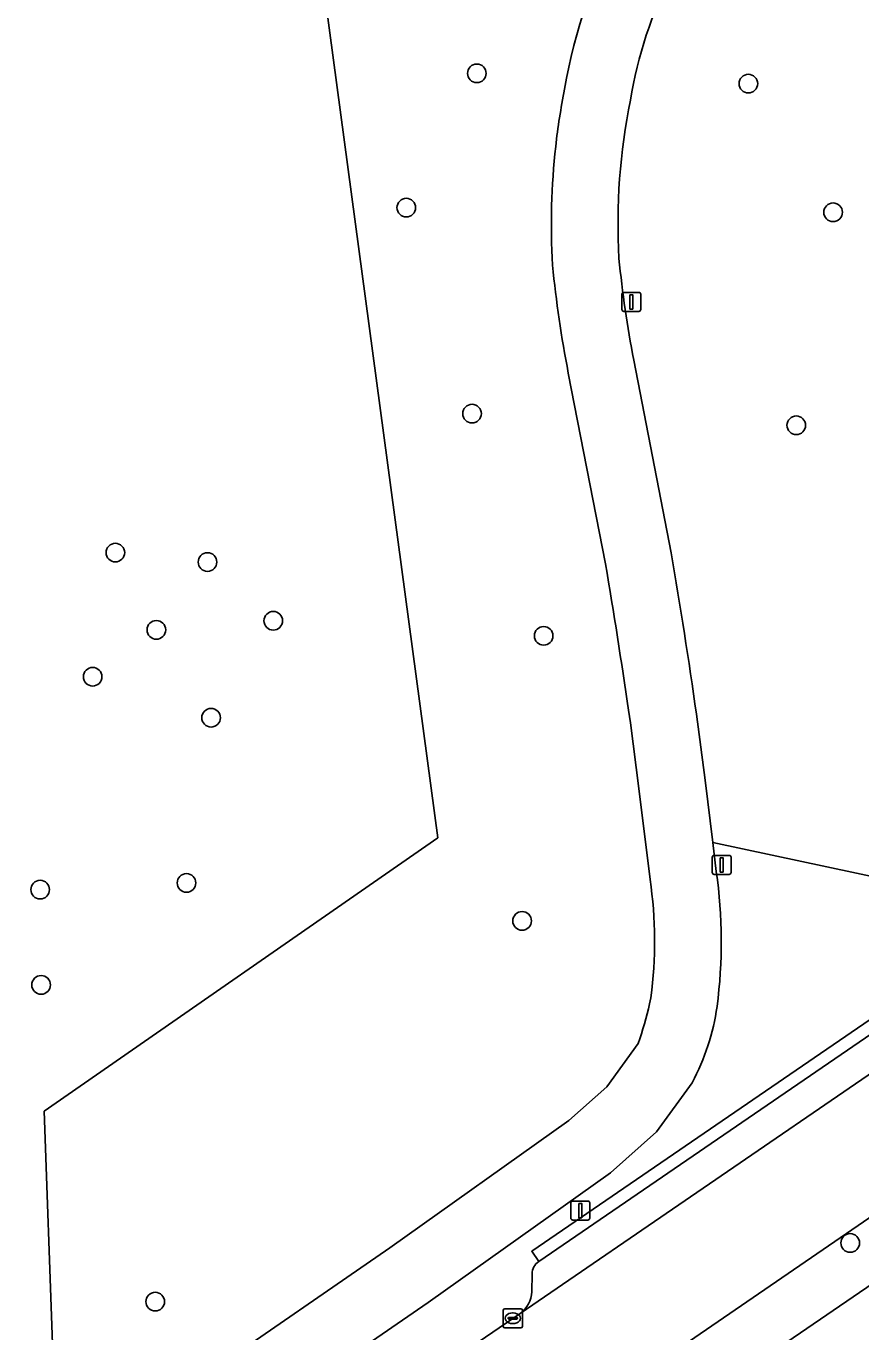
# Model space of a CAD drawing. Extents: x 157445 to 158888, y 383061 to 384688.
# Drawn here: x 158077.1 to 158120.9, y 383911.9 to 383980.4 of the extents above; entities that cross this region are included whole.
import ezdxf

# ---------------------------------------------------------------- set-up
doc = ezdxf.new("R2010")
doc.units = 0
for name, color, linetype in [('IMGEO_Boom', 7, 'Continuous'), ('IMGEO_Erf', 7, 'Continuous'), ('IMGEO_Fietspad_gesloten', 7, 'Continuous'), ('IMGEO_Groenvoorziening', 7, 'Continuous'), ('IMGEO_Kolk', 7, 'Continuous'), ('IMGEO_Lichtmast', 7, 'Continuous'), ('IMGEO_Parkeervlak_open', 7, 'Continuous'), ('IMGEO_Rijbaan_lokaal_open', 7, 'Continuous'), ('IMGEO_Voetpad_open', 7, 'Continuous')]:
    doc.layers.add(name, color=color, linetype=linetype)

msp = doc.modelspace()

# ---------------------------------------------------------------- linework, layer by layer
at = {"layer": 'IMGEO_Boom'}
for centre in [(158100.764, 383977.944), (158115.019, 383977.405), (158097.063, 383970.898), (158119.467, 383970.654), (158100.515, 383960.09), (158117.533, 383959.479), (158081.792, 383952.799), (158086.63, 383952.303), (158090.08, 383949.222), (158083.944, 383948.744), (158104.275, 383948.432), (158080.6, 383946.285), (158086.818, 383944.134), (158085.527, 383935.467), (158077.844, 383935.115), (158103.142, 383933.475), (158077.895, 383930.118), (158120.365, 383916.576), (158083.884, 383913.499)]:
    msp.add_circle(centre, 0.489, dxfattribs=at)
at = {"layer": 'IMGEO_Erf'}
msp.add_lwpolyline([(158132.292, 383917.137), (158132.085, 383917.439), (158132.218, 383917.53), (158132.35, 383917.62), (158132.571, 383917.296), (158137.996, 383920.993), (158137.792, 383921.29), (158137.87, 383921.343), (158138.026, 383921.45), (158138.225, 383921.158), (158143.587, 383924.813), (158143.393, 383925.098), (158143.509, 383925.177), (158143.622, 383925.254), (158143.817, 383924.969), (158149.195, 383928.636), (158149.005, 383928.914), (158149.329, 383929.135), (158149.537, 383928.829), (158152.941, 383931.151), (158151.882, 383932.744), (158148.818, 383933.08), (158107.25, 383904.692)], dxfattribs=at)
at = {"layer": 'IMGEO_Fietspad_gesloten'}
for points in [[(158110.972, 383952.788), (158109.003, 383962.888)], [(158105.567, 383962.221), (158107.521, 383952.202)], [(158108.729, 383944.526), (158108.826, 383943.874), (158109.274, 383940.423), (158109.859, 383935.645)], [(158113.333, 383936.07), (158113.147, 383937.59), (158112.746, 383940.862), (158112.294, 383944.329)], [(158109.904, 383929.446), (158109.836, 383929.132)], [(158109.226, 383927.034), (158107.59, 383924.773), (158105.598, 383922.996), (158096.199, 383916.329), (158086.66, 383909.753), (158084.107, 383907.993), (158078.757, 383904.358), (158071.011, 383899.096), (158058.725, 383890.695), (158043.835, 383880.614)], [(158045.888, 383877.777), (158060.694, 383887.801), (158072.982, 383896.204), (158086.084, 383905.105), (158098.205, 383913.461), (158107.782, 383920.254), (158110.203, 383922.414), (158112.062, 383924.982)]]:
    msp.add_lwpolyline(points, dxfattribs=at)
for centre, radius, start, end in [((158131.786, 383972.726), 26.775, 150.59429, 170.57354), ((158131.792, 383972.725), 23.28, 153.24467, 170.57259), ((158141.367, 383969.964), 36.697, 168.76875, 173.51533), ((158140.918, 383970.046), 32.742, 168.56336, 183.17027), ((158141.039, 383970.036), 36.362, 173.56962, 183.39372), ((158165.71, 383973.858), 57.758, 185.58714, 190.949), ((158165.343, 383973.843), 60.895, 185.61703, 191.00286), ((157784.239, 383897.392), 331.395, 8.14237, 9.62266), ((157789.032, 383898.147), 323.043, 8.25438, 9.63261), ((158087.515, 383932.379), 26.081, 352.5284, 8.135), ((158087.595, 383932.384), 22.502, 352.49828, 8.33355), ((158092.294, 383933.095), 17.984, 340.30546, 347.27064), ((158101.589, 383930.63), 11.899, 331.66295, 352.0689)]:
    msp.add_arc(centre, radius, start, end, dxfattribs=at)
at = {"layer": 'IMGEO_Groenvoorziening'}
for points in [[(158117.884, 383996.348), (158118.245, 383996.636), (158114.905, 383996.74), (158110.102, 383996.889), (158101.048, 383990.352), (158092.657, 383982.959), (158098.721, 383937.84), (158078.046, 383923.492), (158078.5, 383911.281), (158078.757, 383904.358), (158084.107, 383907.993), (158086.66, 383909.753), (158096.199, 383916.329), (158105.598, 383922.996), (158107.59, 383924.773), (158109.226, 383927.034)], [(158043.835, 383880.614), (158058.725, 383890.695), (158071.011, 383899.096), (158078.757, 383904.358), (158078.5, 383911.281), (158078.046, 383923.492), (158098.721, 383937.84), (158092.657, 383982.959)], [(158109.003, 383962.888), (158110.972, 383952.788)], [(158107.521, 383952.202), (158105.567, 383962.221)], [(158109.859, 383935.645), (158109.274, 383940.423), (158108.826, 383943.874), (158108.729, 383944.526)], [(158112.294, 383944.329), (158112.746, 383940.862), (158113.147, 383937.59), (158129.791, 383934.033), (158132.796, 383936.089), (158137.27, 383939.14), (158138.383, 383938.856), (158141.77, 383941.24)], [(158129.791, 383934.033), (158113.147, 383937.59), (158113.333, 383936.07)], [(158104.012, 383915.602), (158103.645, 383916.138), (158129.791, 383934.033)], [(158109.836, 383929.132), (158109.904, 383929.446)], [(158112.062, 383924.982), (158110.203, 383922.414), (158107.782, 383920.254), (158098.205, 383913.461), (158086.084, 383905.105), (158072.982, 383896.204), (158060.694, 383887.801), (158045.888, 383877.777)], [(158103.647, 383914.017), (158103.664, 383914.956)], [(158088.566, 383902.987), (158093.943, 383906.66), (158103.038, 383912.884)]]:
    msp.add_lwpolyline(points, dxfattribs=at)
for centre, radius, start, end in [((158131.786, 383972.726), 26.775, 150.59429, 170.57354), ((158131.792, 383972.725), 23.28, 153.24467, 170.57259), ((158141.367, 383969.964), 36.697, 168.76875, 173.51533), ((158140.918, 383970.046), 32.742, 168.56336, 183.17027), ((158141.039, 383970.036), 36.362, 173.56962, 183.39372), ((158165.71, 383973.858), 57.758, 185.58714, 190.949), ((158165.343, 383973.843), 60.895, 185.61703, 191.00286), ((157784.239, 383897.392), 331.395, 8.14237, 9.62266), ((157789.032, 383898.147), 323.043, 8.25438, 9.63261), ((158087.515, 383932.379), 26.081, 352.5284, 8.135), ((158087.595, 383932.384), 22.502, 352.49828, 8.33355), ((158092.294, 383933.095), 17.984, 340.30546, 347.27064), ((158101.589, 383930.63), 11.899, 331.66295, 352.0689), ((158104.461, 383914.943), 0.797, 124.27911, 179.09822), ((158102.156, 383914.088), 1.493, 306.22677, 357.25619)]:
    msp.add_arc(centre, radius, start, end, dxfattribs=at)
at = {"layer": 'IMGEO_Kolk'}
for p, q in [((158102.156, 383912.199), (158102.156, 383913.051)), ((158102.231, 383913.125), (158103.083, 383913.125)), ((158102.458, 383912.668), (158102.856, 383912.668)), ((158102.644, 383912.905), (158102.669, 383912.905)), ((158103.157, 383913.051), (158103.157, 383912.199)), ((158103.083, 383912.125), (158102.231, 383912.125)), ((158102.415, 383912.619), (158102.415, 383912.631)), ((158102.853, 383912.582), (158102.455, 383912.582)), ((158102.667, 383912.345), (158102.642, 383912.345)), ((158102.899, 383912.631), (158102.899, 383912.619))]:
    msp.add_line(p, q, dxfattribs=at)
for points in [[(158102.156, 383912.199), (158102.156, 383913.051)], [(158102.231, 383913.125), (158103.083, 383913.125)], [(158103.157, 383913.051), (158103.157, 383912.199)], [(158103.083, 383912.125), (158102.231, 383912.125)]]:
    msp.add_lwpolyline(points, dxfattribs=at)
for centre, radius, start, end in [((158102.233, 383913.049), 0.0765, 91.55205, 178.44795), ((158102.233, 383913.049), 0.0765, 91.55205, 178.44795), ((158102.455, 383912.628), 0.0403, 85.87752, 175.75265), ((158102.86, 383912.63), 0.0386, 1.73085, 96.63898), ((158103.081, 383913.049), 0.0765, 1.55205, 88.44795), ((158103.081, 383913.049), 0.0765, 1.55205, 88.44795), ((158102.233, 383912.201), 0.0765, 181.55205, 268.44795), ((158102.233, 383912.201), 0.0765, 181.55205, 268.44795), ((158102.452, 383912.618), 0.0366, 178.93798, 274.71019), ((158102.856, 383912.625), 0.043, 264.86636, 352.45326), ((158103.081, 383912.201), 0.0765, 271.55205, 358.44795), ((158103.081, 383912.201), 0.0765, 271.55205, 358.44795)]:
    msp.add_arc(centre, radius, start, end, dxfattribs=at)
for centre, major_axis, ratio, start_param, end_param in [((158102.643, 383912.625), (-0.387, 0.002), 0.722429, 4.712389, 7.853982), ((158102.668, 383912.625), (-0.39, 0.002), 0.717154, 1.570796, 4.712389)]:
    msp.add_ellipse(centre, major_axis=major_axis, ratio=ratio, start_param=start_param, end_param=end_param, dxfattribs=at)
at = {"layer": 'IMGEO_Lichtmast'}
for p, q in [((158108.382, 383965.55), (158108.382, 383966.35)), ((158108.382, 383966.35), (158108.382, 383965.55)), ((158108.482, 383966.45), (158109.272, 383966.45)), ((158109.272, 383966.45), (158108.482, 383966.45)), ((158109.372, 383966.35), (158109.372, 383965.55)), ((158109.372, 383965.55), (158109.372, 383966.35)), ((158109.272, 383965.45), (158108.482, 383965.45)), ((158108.482, 383965.45), (158109.272, 383965.45)), ((158113.12, 383936.014), (158113.12, 383936.814)), ((158113.12, 383936.814), (158113.12, 383936.014)), ((158113.22, 383936.914), (158114.01, 383936.914)), ((158114.01, 383936.914), (158113.22, 383936.914)), ((158114.11, 383936.814), (158114.11, 383936.014)), ((158114.11, 383936.014), (158114.11, 383936.814)), ((158114.01, 383935.914), (158113.22, 383935.914)), ((158113.22, 383935.914), (158114.01, 383935.914)), ((158105.701, 383917.876), (158105.701, 383918.676)), ((158105.701, 383918.676), (158105.701, 383917.876)), ((158105.801, 383918.776), (158106.591, 383918.776)), ((158106.591, 383918.776), (158105.801, 383918.776)), ((158106.691, 383918.676), (158106.691, 383917.876)), ((158106.691, 383917.876), (158106.691, 383918.676)), ((158106.591, 383917.776), (158105.801, 383917.776)), ((158105.801, 383917.776), (158106.591, 383917.776))]:
    msp.add_line(p, q, dxfattribs=at)
for points in [[(158108.802, 383966.325), (158108.952, 383966.325), (158108.952, 383965.575), (158108.802, 383965.575), (158108.802, 383966.325)], [(158113.54, 383936.789), (158113.69, 383936.789), (158113.69, 383936.039), (158113.54, 383936.039), (158113.54, 383936.789)], [(158106.121, 383918.651), (158106.271, 383918.651), (158106.271, 383917.901), (158106.121, 383917.901), (158106.121, 383918.651)]]:
    msp.add_lwpolyline(points, dxfattribs=at)
for centre, start, end in [((158108.482, 383966.35), 90, 180), ((158108.482, 383966.35), 90, 180), ((158109.272, 383966.35), 0, 90), ((158109.272, 383966.35), 360, 90), ((158108.482, 383965.55), 180, 270), ((158108.482, 383965.55), 180, 270), ((158109.272, 383965.55), 270, 0), ((158109.272, 383965.55), 270, 0), ((158113.22, 383936.814), 90, 180), ((158113.22, 383936.814), 90, 180), ((158114.01, 383936.814), 0, 90), ((158114.01, 383936.814), 360, 90), ((158113.22, 383936.014), 180, 270), ((158113.22, 383936.014), 180, 270), ((158114.01, 383936.014), 270, 0), ((158114.01, 383936.014), 270, 0), ((158105.801, 383918.676), 90, 180), ((158105.801, 383918.676), 90, 180), ((158106.591, 383918.676), 0, 90), ((158106.591, 383918.676), 360, 90), ((158105.801, 383917.876), 180, 270), ((158105.801, 383917.876), 180, 270), ((158106.591, 383917.876), 270, 0), ((158106.591, 383917.876), 270, 0)]:
    msp.add_arc(centre, 0.1, start, end, dxfattribs=at)
at = {"layer": 'IMGEO_Parkeervlak_open'}
for points in [[(158103.038, 383912.884), (158131.852, 383932.606), (158130.877, 383933.99), (158104.012, 383915.602)], [(158103.664, 383914.956), (158103.647, 383914.017)]]:
    msp.add_lwpolyline(points, dxfattribs=at)
for centre, radius, start, end in [((158104.461, 383914.943), 0.797, 124.27911, 179.09822), ((158102.156, 383914.088), 1.493, 306.22677, 357.25619)]:
    msp.add_arc(centre, radius, start, end, dxfattribs=at)
at = {"layer": 'IMGEO_Rijbaan_lokaal_open'}
msp.add_lwpolyline([(158135.426, 383927.536), (158131.852, 383932.606), (158103.038, 383912.884), (158093.943, 383906.66), (158088.566, 383902.987), (158078.912, 383896.392), (158082.388, 383891.324), (158088.313, 383895.363), (158095.088, 383899.962), (158102.711, 383905.136), (158106.703, 383907.846)], close=True, dxfattribs=at)
at = {"layer": 'IMGEO_Voetpad_open'}
for points in [[(158141.77, 383941.24), (158138.383, 383938.856), (158137.27, 383939.14), (158132.796, 383936.089), (158129.791, 383934.033), (158103.645, 383916.138), (158104.012, 383915.602), (158130.877, 383933.99), (158133.162, 383935.552)], [(158147.296, 383935.673), (158137.658, 383929.066), (158135.426, 383927.536), (158106.703, 383907.846), (158102.711, 383905.136), (158103.318, 383904.242), (158102.377, 383901.408), (158107.25, 383904.692), (158148.818, 383933.08)]]:
    msp.add_lwpolyline(points, dxfattribs=at)

doc.saveas('drawing.dxf')
